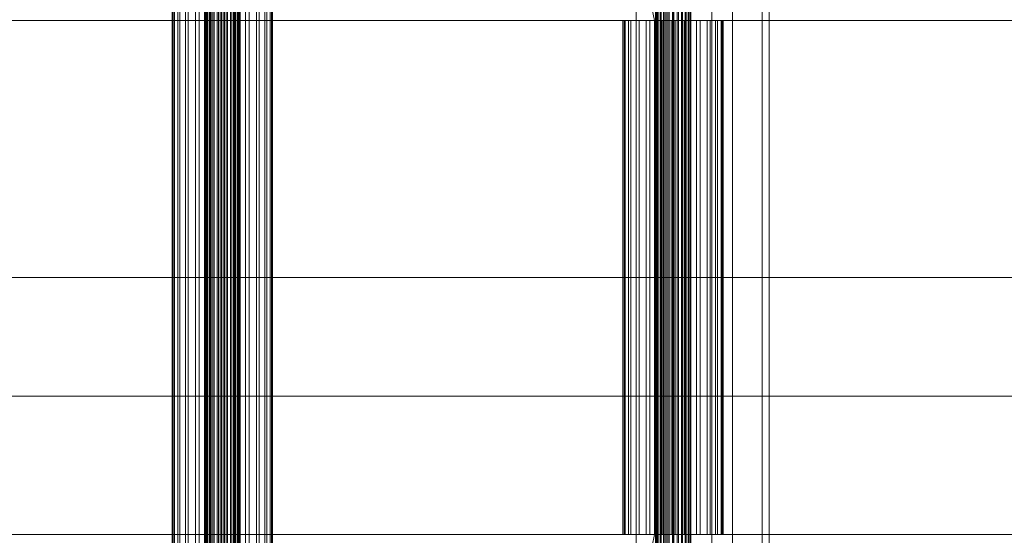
# Model space of a CAD drawing. Header units: millimetres. Extents: x -3490 to 61924, y -72580 to 6847.
# Tile 497 of 656: x 17924 to 18422, y -18130 to -17870. Entities that reach past the tile are written whole.
import ezdxf

# ---------------------------------------------------------------- set-up
doc = ezdxf.new("R2010")
doc.units = ezdxf.units.MM
doc.layers.add('COTAS_P', color=1, linetype='Continuous', lineweight=0)
doc.layers.add('superior_C02', color=7, linetype='Continuous', lineweight=0)
doc.dimstyles.new('R19_100', dxfattribs={"dimtxt": 250, "dimasz": 150, "dimexe": 150, "dimexo": 80, "dimgap": 100, "dimtad": 1, "dimtih": 1, "dimtoh": 1, "dimdsep": 46, "dimcen": 0.09, "dimadec": 0, "dimazin": 0, "dimtfac": 1, "dimtdec": 4, "dimtofl": 0, "dimtmove": 0, "dimatfit": 3, "dimfxl": 1, "dimtolj": 1, "dimtzin": 0, "dimarcsym": 0})

# ---------------------------------------------------------------- blocks, each defined once
blk = doc.blocks.new('DIM_R29_39')
at = {"layer": 'COTAS_P'}
for p, q in [((17820, -18060), (17775, -18210)), ((18720, -18060), (17820, -18060)), ((17820, -21300), (17820, -18060)), ((17820, -18060), (17865, -18210)), ((17820, -21300), (17775, -21150)), ((17820, -21300), (17865, -21150)), ((18720, -21300), (17820, -21300))]:
    blk.add_line(p, q, dxfattribs=at)
blk.add_text('3240 P', height=250, rotation=90, dxfattribs=at).set_placement((17720, -19680))

msp = doc.modelspace()

# ---------------------------------------------------------------- linework, layer by layer
at = {"layer": 'superior_C02'}
for p, q in [((18235.837, -17550), (18235.837, -18450)), ((18246.269, -18450), (18246.269, -17550)), ((18274.019, -18450), (18274.019, -17550)), ((18284.451, -17550), (18284.451, -18450)), ((18017.509, -18440), (18017.509, -17560)), ((18017.72, -18440), (18017.72, -17560)), ((18017.911, -18440), (18017.911, -17560)), ((18018.53, -18440), (18018.53, -17560)), ((18018.898, -18440), (18018.898, -17560)), ((18019.883, -18440), (18019.883, -17560)), ((18020.403, -18440), (18020.403, -17560)), ((18021.687, -18440), (18021.687, -17560)), ((18022.324, -18440), (18022.324, -17560)), ((18023.819, -18440), (18023.819, -17560)), ((18024.529, -18440), (18024.529, -17560)), ((18026.134, -18440), (18026.134, -17560)), ((18026.869, -18440), (18026.869, -17560)), ((18028.474, -18440), (18028.474, -17560)), ((18029.184, -18440), (18029.184, -17560)), ((18030.68, -18440), (18030.68, -17560)), ((18031.316, -18440), (18031.316, -17560)), ((18032.6, -18440), (18032.6, -17560)), ((18033.12, -18440), (18033.12, -17560)), ((18034.106, -18440), (18034.106, -17560)), ((18034.473, -18440), (18034.473, -17560)), ((18035.093, -17560), (18035.093, -18440)), ((18035.283, -18440), (18035.283, -17560)), ((18035.494, -18440), (18035.494, -17560)), ((18250.979, -17575), (18250.979, -18425)), ((18254.556, -18425), (18254.556, -17575)), ((18299.47, -18425), (18299.47, -17575)), ((18303.047, -17575), (18303.047, -18425)), ((18001.123, -18311.15), (18001.123, -17688.85)), ((18001.719, -18311.15), (18001.719, -17688.85)), ((18002.256, -18311.15), (18002.256, -17688.85)), ((18004.004, -18311.15), (18004.004, -17688.85)), ((18005.042, -18311.15), (18005.042, -17688.85)), ((18007.823, -18311.15), (18007.823, -17688.85)), ((18009.29, -18311.15), (18009.29, -17688.85)), ((18012.914, -18311.15), (18012.914, -17688.85)), ((18014.711, -18311.15), (18014.711, -17688.85)), ((18018.931, -18311.15), (18018.931, -17688.85)), ((18020.935, -18311.15), (18020.935, -17688.85)), ((18025.464, -18311.15), (18025.464, -17688.85)), ((18027.539, -18311.15), (18027.539, -17688.85)), ((18032.068, -18311.15), (18032.068, -17688.85)), ((18034.072, -18311.15), (18034.072, -17688.85)), ((18038.293, -18311.15), (18038.293, -17688.85)), ((18040.089, -18311.15), (18040.089, -17688.85)), ((18043.714, -18311.15), (18043.714, -17688.85)), ((18045.181, -18311.15), (18045.181, -17688.85)), ((18047.962, -18311.15), (18047.962, -17688.85)), ((18048.999, -18311.15), (18048.999, -17688.85)), ((18050.747, -17688.85), (18050.747, -18311.15)), ((18051.284, -18311.15), (18051.284, -17688.85)), ((18051.88, -18311.15), (18051.88, -17688.85)), ((18224.729, -17771.702), (18245.131, -17870)), ((18246.91, -17870), (18226.507, -17771.702)), ((18245.488, -18148), (18245.488, -17852)), ((18245.699, -18148), (18245.699, -17852)), ((18245.889, -18148), (18245.889, -17852)), ((18246.509, -18148), (18246.509, -17852)), ((18246.876, -18148), (18246.876, -17852)), ((18247.862, -18148), (18247.862, -17852)), ((18248.382, -18148), (18248.382, -17852)), ((18249.666, -18148), (18249.666, -17852)), ((18250.303, -18148), (18250.303, -17852)), ((18251.798, -18148), (18251.798, -17852)), ((18252.508, -18148), (18252.508, -17852)), ((18254.113, -18148), (18254.113, -17852)), ((18254.848, -18148), (18254.848, -17852)), ((18256.453, -18148), (18256.453, -17852)), ((18257.163, -18148), (18257.163, -17852)), ((18258.658, -18148), (18258.658, -17852)), ((18259.295, -18148), (18259.295, -17852)), ((18260.579, -18148), (18260.579, -17852)), ((18261.099, -18148), (18261.099, -17852)), ((18262.084, -18148), (18262.084, -17852)), ((18262.452, -18148), (18262.452, -17852)), ((18263.071, -17852), (18263.071, -18148)), ((18263.262, -18148), (18263.262, -17852)), ((18263.473, -18148), (18263.473, -17852)), ((17309.174, -17870), (18245.131, -17870)), ((18246.91, -17870), (17310.953, -17870)), ((18229.698, -17870), (18229.102, -17870)), ((18229.102, -17870), (18230.235, -17870)), ((18229.102, -18130), (18229.102, -17870)), ((18231.983, -17870), (18229.698, -17870)), ((18229.698, -18130), (18229.698, -17870)), ((18230.235, -17870), (18233.02, -17870)), ((18230.235, -18130), (18230.235, -17870)), ((18235.801, -17870), (18231.983, -17870)), ((18231.983, -18130), (18231.983, -17870)), ((18233.02, -17870), (18237.268, -17870)), ((18233.02, -18130), (18233.02, -17870)), ((18240.893, -17870), (18235.801, -17870)), ((18235.801, -18130), (18235.801, -17870)), ((18237.268, -17870), (18242.689, -17870)), ((18237.268, -18130), (18237.268, -17870)), ((18246.91, -17870), (18240.893, -17870)), ((18240.893, -18130), (18240.893, -17870)), ((18242.689, -17870), (18248.914, -17870)), ((18242.689, -18130), (18242.689, -17870)), ((18245.131, -17870), (18245.131, -18000)), ((18245.131, -17870), (19181.088, -17870)), ((18246.91, -18000), (18246.91, -17870)), ((19182.867, -17870), (18246.91, -17870)), ((18253.443, -17870), (18246.91, -17870)), ((18246.91, -18130), (18246.91, -17870)), ((18248.914, -17870), (18255.518, -17870)), ((18248.914, -18130), (18248.914, -17870)), ((18260.047, -17870), (18253.443, -17870)), ((18253.443, -18130), (18253.443, -17870)), ((18255.518, -17870), (18262.051, -17870)), ((18255.518, -18130), (18255.518, -17870)), ((18266.271, -17870), (18260.047, -17870)), ((18260.047, -18130), (18260.047, -17870)), ((18262.051, -17870), (18268.068, -17870)), ((18262.051, -18130), (18262.051, -17870)), ((18271.692, -17870), (18266.271, -17870)), ((18266.271, -18130), (18266.271, -17870)), ((18268.068, -17870), (18273.159, -17870)), ((18268.068, -18130), (18268.068, -17870)), ((18275.94, -17870), (18271.692, -17870)), ((18271.692, -18130), (18271.692, -17870)), ((18273.159, -17870), (18276.978, -17870)), ((18273.159, -18130), (18273.159, -17870)), ((18278.726, -17870), (18275.94, -17870)), ((18275.94, -18130), (18275.94, -17870)), ((18276.978, -17870), (18279.263, -17870)), ((18276.978, -18130), (18276.978, -17870)), ((18279.859, -17870), (18278.726, -17870)), ((18278.726, -17870), (18278.726, -18130)), ((18279.263, -17870), (18279.859, -17870)), ((18279.263, -18130), (18279.263, -17870)), ((18279.859, -18130), (18279.859, -17870)), ((17309.174, -18000), (18245.131, -18000)), ((18246.91, -18000), (17310.953, -18000)), ((18245.131, -18000), (18245.131, -18130)), ((18245.131, -18000), (19181.088, -18000)), ((18246.91, -18130), (18246.91, -18000)), ((19182.867, -18000), (18246.91, -18000)), ((17309.174, -18130), (18245.131, -18130)), ((18246.91, -18130), (17310.953, -18130)), ((18245.131, -18130), (18224.729, -18228.298)), ((18226.507, -18228.298), (18246.91, -18130)), ((18230.235, -18130), (18229.102, -18130)), ((18229.102, -18130), (18229.698, -18130)), ((18229.698, -18130), (18231.983, -18130)), ((18233.02, -18130), (18230.235, -18130)), ((18231.983, -18130), (18235.801, -18130)), ((18237.268, -18130), (18233.02, -18130)), ((18235.801, -18130), (18240.893, -18130)), ((18242.689, -18130), (18237.268, -18130)), ((18240.893, -18130), (18246.91, -18130)), ((18248.914, -18130), (18242.689, -18130)), ((18245.131, -18130), (19181.088, -18130)), ((19182.867, -18130), (18246.91, -18130)), ((18246.91, -18130), (18253.443, -18130)), ((18255.518, -18130), (18248.914, -18130)), ((18253.443, -18130), (18260.047, -18130)), ((18262.051, -18130), (18255.518, -18130)), ((18260.047, -18130), (18266.271, -18130)), ((18268.068, -18130), (18262.051, -18130)), ((18266.271, -18130), (18271.692, -18130)), ((18273.159, -18130), (18268.068, -18130)), ((18271.692, -18130), (18275.94, -18130)), ((18276.978, -18130), (18273.159, -18130)), ((18275.94, -18130), (18278.726, -18130)), ((18279.263, -18130), (18276.978, -18130)), ((18278.726, -18130), (18279.859, -18130)), ((18279.859, -18130), (18279.263, -18130))]:
    msp.add_line(p, q, dxfattribs=at)

# ---------------------------------------------------------------- dimensions: what is measured, and where the dimension line sits
at = {"layer": 'COTAS_P'}
dim = msp.add_aligned_dim(p1=(18720, -21300), p2=(18720, -18060), distance=900, text='<> P', dimstyle='R19_100', dxfattribs=at)
dim.commit()
dim.dimension.update_dxf_attribs({"geometry": 'DIM_R29_39', "text_midpoint": (17820, -19680)})

doc.saveas('drawing.dxf')
